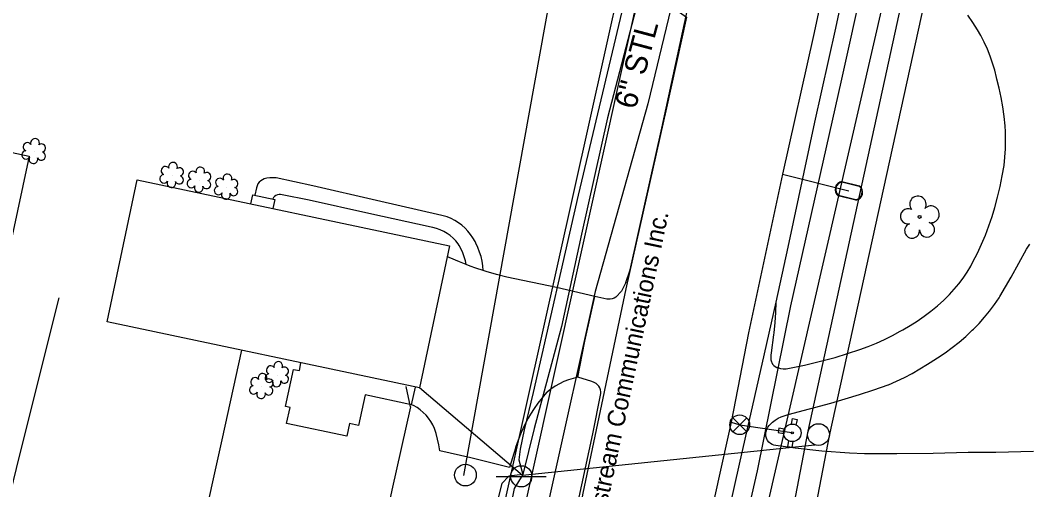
# Model space of a CAD drawing. Extents: x 1614427 to 1617186, y 896524 to 905462.
# Drawn here: x 1616108.7 to 1616337.4, y 899933.8 to 900040.2 of the extents above; entities that cross this region are included whole.
import ezdxf

# ---------------------------------------------------------------- set-up
doc = ezdxf.new("R2010")
doc.units = 0
for name, color, linetype in [('Exist Building', 7, 'Continuous'), ('Exist Other Culture Area Outline', 7, 'Continuous'), ('Exist Other Culture Fence Line', 7, 'Continuous'), ('Exist Other Culture Gate', 7, 'Continuous'), ('Exist Roads Change in Surface', 7, 'Continuous'), ('Exist Roads EOP', 7, 'Continuous'), ('Exist Roads EOP Other', 7, 'Continuous'), ('Exist Roads Soil', 7, 'Continuous'), ('Exist Utilities Gas UG Line SUE LOS B', 7, 'Continuous'), ('Exist Utilities Gas UG Line SUE LOS B Text', 7, 'Continuous'), ('Exist Utilities Other Pole CELL', 7, 'Continuous'), ('Exist Utilities Power UG Cable SUE LOS D', 7, 'Continuous'), ('Exist Utilities Sanitary Sewer UG Line', 7, 'Continuous'), ('Exist Utilities Telephone Pole CELL', 7, 'Continuous'), ('Exist Utilities Telephone UG Cable SUE LOS B', 7, 'Continuous'), ('Exist Utilities Telephone UG Cable SUE LOS B Text', 7, 'Continuous'), ('Exist Utilities Telephone UG Cable SUE LOS C', 7, 'Continuous'), ('Exist Utilities Telephone UG FO SUE LOS B', 7, 'Continuous'), ('Exist Utilities Telephone UG FO SUE LOS D', 7, 'Continuous'), ('Exist Utilities TV UG Cable SUE LOS D', 7, 'Continuous'), ('Exist Utilities TV UG FO Cable SUE LOS D', 7, 'Continuous'), ('Exist Utilities Water Fire Hydrant CELL', 7, 'Continuous'), ('Exist Utilities Water Meter CELL', 7, 'Continuous'), ('Exist Utilities Water UG Line SUE LOS B', 7, 'Continuous'), ('Exist Utilities Water Valve CELL', 7, 'Continuous'), ('Exist Vegetation Shrub CELL', 7, 'Continuous'), ('Exist Vegetation Tree CELL', 7, 'Continuous')]:
    doc.layers.add(name, color=color, linetype=linetype)

msp = doc.modelspace()

# ---------------------------------------------------------------- linework, layer by layer
at = {"layer": 'Exist Building'}
for points in [[(1616071.27, 900021.97), (1616093.97, 900017.07), (1616093.13, 900013.18), (1616110.74, 900009.38), (1616103.94, 899977.86), (1616069.43, 899985.31), (1616062.77, 899954.42), (1616038.96, 899959.55), (1616046.16, 899992.91), (1616046.73, 899992.79), (1616052.96, 900021.67), (1616070.39, 900017.91)], [(1616135.21, 900004.02), (1616205.95, 899989.03), (1616199.14, 899956.86), (1616128.4, 899971.84)]]:
    msp.add_lwpolyline(points, close=True, dxfattribs=at)
at = {"layer": 'Exist Other Culture Area Outline'}
for points in [[(1616213.58, 899983.44), (1616213.5, 899984.51), (1616213.34, 899985.58), (1616213.11, 899986.63), (1616212.79, 899987.65), (1616212.41, 899988.66), (1616211.94, 899989.63), (1616211.75, 899990), (1616211.28, 899990.83), (1616210.74, 899991.63), (1616210.14, 899992.37), (1616209.48, 899993.07), (1616208.76, 899993.7), (1616207.99, 899994.28), (1616207.18, 899994.79), (1616206.33, 899995.22), (1616205.44, 899995.59), (1616204.53, 899995.88), (1616204.23, 899995.96), (1616189.45, 899999.35), (1616175.03, 900002.62), (1616166.69, 900004.43), (1616165.99, 900004.49), (1616165.29, 900004.47), (1616164.6, 900004.38), (1616164.02, 900004.23), (1616163.59, 900004.04), (1616163.2, 900003.78), (1616162.86, 900003.46), (1616162.58, 900003.08), (1616162.37, 900002.66), (1616162.23, 900002.22), (1616161.88, 900000.52)], [(1616161, 899998.55), (1616161.42, 900000.61), (1616166.41, 899999.59), (1616165.98, 899997.5)], [(1616209.77, 899984.79), (1616209.58, 899985.69), (1616209.32, 899986.59), (1616208.99, 899987.47), (1616208.59, 899988.32), (1616208.13, 899989.14), (1616207.91, 899989.49), (1616207.37, 899990.17), (1616206.77, 899990.79), (1616206.11, 899991.36), (1616205.4, 899991.87), (1616204.66, 899992.31), (1616203.87, 899992.68), (1616203.05, 899992.97), (1616202.21, 899993.2), (1616201.85, 899993.27), (1616187.73, 899996.38), (1616174.15, 899999.41), (1616168.09, 900000.63), (1616167.72, 900000.71), (1616167.35, 900000.71), (1616166.98, 900000.63), (1616166.64, 900000.48), (1616166.33, 900000.26), (1616166.08, 899999.97), (1616165.93, 899999.71), (1616165.92, 899999.69)], [(1616197.39, 899953.05), (1616186.86, 899955.29), (1616185.34, 899948.32), (1616183.34, 899948.76), (1616182.74, 899945.9), (1616169.06, 899948.79), (1616169.85, 899952.4), (1616168.82, 899952.64), (1616170.62, 899961.06), (1616171.96, 899960.77), (1616172.31, 899962.54)]]:
    msp.add_lwpolyline(points, dxfattribs=at)
at = {"layer": 'Exist Other Culture Fence Line'}
for points in [[(1615995.66, 899871.23), (1616005.53, 899871.37), (1616016.17, 899871.05), (1616036.11, 899872.2), (1616056.11, 899873.22), (1616091.52, 899874.19), (1616099.74, 899905.33), (1616108.59, 899941.38), (1616117.55, 899977.25)], [(1616197.16, 899952.58), (1616192.91, 899933.65), (1616188.79, 899914.48), (1616169.25, 899918.53), (1616149.56, 899922.98), (1616154.44, 899945.07), (1616158.95, 899965.37)]]:
    msp.add_lwpolyline(points, dxfattribs=at)
at = {"layer": 'Exist Other Culture Gate'}
msp.add_line((1616197.16, 899952.58), (1616196.13, 899957.16), dxfattribs=at)
at = {"layer": 'Exist Roads Change in Surface'}
msp.add_lwpolyline([(1616235.06, 899959.29), (1616236.65, 899967.41), (1616238.04, 899973.86), (1616238.88, 899977.54)], dxfattribs=at)
at = {"layer": 'Exist Roads EOP'}
for points in [[(1616296, 900050.49), (1616293.41, 900038.36), (1616288.61, 900017.08), (1616282.62, 899988.74), (1616279.86, 899976.28), (1616277.27, 899964.58), (1616271.56, 899939.58), (1616266.09, 899914.95)], [(1616245.94, 899980.71), (1616246.9, 899983.65), (1616248.65, 899991.38), (1616254.03, 900015.73), (1616259.81, 900042.21)], [(1616205.3, 899792.94), (1616209.3, 899812.54), (1616214.17, 899835.98), (1616218.35, 899855.7), (1616223.04, 899877.38), (1616228.19, 899900.5), (1616233.45, 899923.29), (1616238.46, 899946.41), (1616240.27, 899955.57)]]:
    msp.add_lwpolyline(points, dxfattribs=at)
at = {"layer": 'Exist Roads EOP Other'}
for points in [[(1616245.94, 899980.71), (1616244.93, 899978.75), (1616243.62, 899977.4), (1616243.23, 899977.17), (1616242.81, 899977.02), (1616242.36, 899976.94), (1616241.91, 899976.94), (1616241.6, 899976.99), (1616238.88, 899977.54), (1616230.24, 899979.61), (1616218.96, 899981.93), (1616216.6, 899982.54), (1616214.26, 899983.22), (1616213.58, 899983.44), (1616211.94, 899983.98), (1616210.63, 899984.44), (1616209.77, 899984.79), (1616208.24, 899985.4), (1616205.88, 899986.44), (1616205.44, 899986.64)], [(1616240.27, 899955.57), (1616240.28, 899956), (1616240.2, 899956.43), (1616240.05, 899956.84), (1616239.82, 899957.21), (1616239.6, 899957.47), (1616239.18, 899957.83), (1616238.71, 899958.11), (1616238.21, 899958.33), (1616235.06, 899959.29), (1616233.98, 899959.02), (1616232.91, 899958.68), (1616231.87, 899958.27), (1616230.86, 899957.78), (1616229.89, 899957.22), (1616228.95, 899956.6), (1616228.07, 899955.91), (1616227.92, 899955.78), (1616226.92, 899954.63), (1616225.98, 899953.43), (1616225.11, 899952.18), (1616224.3, 899950.89), (1616223.81, 899950.03), (1616222.99, 899948.4), (1616222.23, 899946.73), (1616221.55, 899945.03), (1616220.95, 899943.31), (1616220.91, 899943.19), (1616219.54, 899938.85), (1616210.76, 899940.98), (1616203.79, 899942.62), (1616203.58, 899943.94), (1616203.28, 899945.25), (1616202.92, 899946.55), (1616202.54, 899947.63), (1616202.18, 899948.45), (1616201.74, 899949.23), (1616201.23, 899949.96), (1616200.66, 899950.65), (1616200.03, 899951.29), (1616199.35, 899951.87), (1616198.61, 899952.38), (1616197.84, 899952.83), (1616197.39, 899953.05), (1616198.24, 899957.05)]]:
    msp.add_lwpolyline(points, dxfattribs=at)
at = {"layer": 'Exist Roads Soil'}
for points in [[(1616279.86, 899976.28), (1616279.79, 899973.96), (1616279.65, 899971.65), (1616279.44, 899969.35), (1616279.39, 899968.88), (1616278.85, 899964.83), (1616278.75, 899964.31), (1616278.72, 899963.77), (1616278.78, 899963.24), (1616278.91, 899962.73), (1616278.95, 899962.64), (1616279.15, 899962.27), (1616279.42, 899961.96), (1616279.74, 899961.7), (1616280.11, 899961.51), (1616280.31, 899961.44), (1616280.93, 899961.28), (1616281.57, 899961.21), (1616282.22, 899961.21), (1616282.61, 899961.25), (1616286.38, 899962.01), (1616293.34, 899963.77), (1616298.89, 899965.52), (1616300.78, 899966.21), (1616302.65, 899966.97), (1616304.49, 899967.8), (1616306.3, 899968.71), (1616308.07, 899969.68), (1616308.63, 899970), (1616310.29, 899970.96), (1616311.91, 899971.99), (1616313.48, 899973.09), (1616315.01, 899974.25), (1616316.49, 899975.47), (1616317.92, 899976.75), (1616319.22, 899978.02), (1616320.31, 899979.22), (1616321.34, 899980.46), (1616322.3, 899981.76), (1616323.2, 899983.1), (1616324.03, 899984.48), (1616324.52, 899985.39), (1616325.54, 899987.39), (1616326.48, 899989.42), (1616327.35, 899991.48), (1616328.15, 899993.58), (1616328.87, 899995.7), (1616329.49, 899997.76), (1616330.12, 900000.12), (1616330.68, 900002.5), (1616331.17, 900004.9), (1616331.57, 900007.27), (1616331.77, 900009.16), (1616331.89, 900011.06), (1616331.92, 900012.97), (1616331.88, 900014.87), (1616331.8, 900016.24), (1616331.59, 900018.38), (1616331.3, 900020.52), (1616330.94, 900022.64), (1616330.5, 900024.75), (1616329.98, 900026.83), (1616329.89, 900027.18), (1616329.48, 900028.83), (1616329, 900030.46), (1616328.44, 900032.07), (1616327.81, 900033.65), (1616327.1, 900035.2), (1616326.32, 900036.71), (1616325.58, 900038), (1616324.51, 900039.69), (1616323.37, 900041.33)], [(1616338.28, 899942.46), (1616329.69, 899942.24), (1616323.42, 899942.22), (1616315.55, 899942.02), (1616307.31, 899941.91), (1616299.94, 899941.93), (1616296.55, 899942.09), (1616290.28, 899942.48), (1616284.25, 899943.16), (1616279.88, 899943.82), (1616279.45, 899943.89), (1616279.03, 899944.04), (1616278.65, 899944.27), (1616278.31, 899944.55), (1616278.03, 899944.9), (1616277.93, 899945.07), (1616277.74, 899945.47), (1616277.63, 899945.9), (1616277.6, 899946.33), (1616277.65, 899946.77), (1616277.71, 899947), (1616277.86, 899947.49), (1616278.09, 899947.94), (1616278.39, 899948.36), (1616278.6, 899948.58), (1616279.15, 899949.1), (1616279.75, 899949.57), (1616280.4, 899949.96), (1616281.09, 899950.29), (1616281.31, 899950.37), (1616282.65, 899950.85), (1616292.32, 899953.42), (1616295.6, 899954.34), (1616298.86, 899955.33), (1616302.1, 899956.4), (1616305.31, 899957.54), (1616305.37, 899957.56), (1616307.21, 899958.36), (1616309.02, 899959.22), (1616310.79, 899960.15), (1616312.53, 899961.15), (1616314.23, 899962.22), (1616314.84, 899962.62), (1616316.54, 899963.67), (1616318.21, 899964.8), (1616319.83, 899965.98), (1616321.4, 899967.23), (1616322.92, 899968.54), (1616324.38, 899969.91), (1616324.64, 899970.16), (1616325.92, 899971.48), (1616327.15, 899972.85), (1616328.31, 899974.28), (1616329.41, 899975.75), (1616330.45, 899977.27), (1616330.63, 899977.56), (1616333.18, 899981.97), (1616336.63, 899988.33), (1616337.44, 899989.43)]]:
    msp.add_lwpolyline(points, dxfattribs=at)
at = {"layer": 'Exist Utilities Gas UG Line SUE LOS B'}
msp.add_lwpolyline([(1616259.71, 900057.93), (1616250.88, 900021.2), (1616238.93, 899978.7), (1616228.95, 899933.49), (1616219.3, 899889.35), (1616212.67, 899859.04), (1616204.29, 899817.31), (1616203.95, 899815.38), (1616203.55, 899813.6), (1616189.66, 899759.77), (1616184.68, 899736.3), (1616178.09, 899708.89), (1616173.26, 899694.29), (1616195.98, 899689.93), (1616222.3, 899683.81), (1616229.69, 899682.98), (1616223.1, 899656.86), (1616211.93, 899614.15)], dxfattribs=at)
at = {"layer": 'Exist Utilities Other Pole CELL'}
for centre in [(1616289.55, 899946.27), (1616209.57, 899937.1)]:
    msp.add_circle(centre, 2.46, dxfattribs=at)
at = {"layer": 'Exist Utilities Power UG Cable SUE LOS D'}
for points in [[(1616209.19, 899937.02), (1616231.07, 900057.84), (1616239.4, 900119.96)], [(1616223.84, 899608.14), (1616243.67, 899715.3), (1616271.05, 899862.72), (1616287.19, 899947.04), (1616314.39, 900071.71)], [(1616288.75, 899943.85), (1616222.5, 899936.97), (1616199.14, 899956.86)]]:
    msp.add_lwpolyline(points, dxfattribs=at)
at = {"layer": 'Exist Utilities Sanitary Sewer UG Line'}
msp.add_line((1616305.32, 900049.13), (1616249.82, 899808.06), dxfattribs=at)
at = {"layer": 'Exist Utilities Telephone Pole CELL'}
for p, q in [((1616216.54, 899936.81), (1616227.87, 899936.81)), ((1616222.21, 899936.81), (1616222.21, 899936.81))]:
    msp.add_line(p, q, dxfattribs=at)
msp.add_circle((1616222.21, 899936.81), 2.41, dxfattribs=at)
at = {"layer": 'Exist Utilities Telephone UG Cable SUE LOS B'}
msp.add_lwpolyline([(1616244.2, 900051.3), (1616246.59, 900050.21), (1616259.64, 900040.88), (1616255.13, 900020.34), (1616245.89, 899979.28), (1616236.15, 899932.96), (1616228.25, 899887.03), (1616225.86, 899878.36), (1616225.28, 899877.24), (1616224.21, 899877.03), (1616215.14, 899879.61), (1616210.82, 899880.03)], dxfattribs=at)
at = {"layer": 'Exist Utilities Telephone UG Cable SUE LOS C'}
for points in [[(1616244.2, 900051.3), (1616244.73, 900049.23), (1616245.7, 900046.66), (1616245.59, 900044.54), (1616245.01, 900042.19), (1616235.08, 900000.57), (1616224.91, 899955.81), (1616222.86, 899947.34), (1616221.96, 899942.94), (1616221.67, 899940.52), (1616222.54, 899937.23)], [(1616244.2, 900051.3), (1616246.87, 900049.04), (1616248.01, 900048.01), (1616248.81, 900046.18), (1616248.64, 900044.4), (1616241.75, 900018.08), (1616235.9, 899991.68), (1616231.37, 899970.75), (1616225.16, 899947.64), (1616222.54, 899937.23)], [(1616222.54, 899937.23), (1616219.41, 899936.82), (1616217.81, 899935.16), (1616217.24, 899932.87), (1616214.37, 899919.89), (1616210.87, 899902.37), (1616209.07, 899893.58), (1616207.59, 899885.04), (1616207.79, 899882.84), (1616208.7, 899881.84), (1616210.82, 899880.03)], [(1616222.54, 899937.23), (1616220.65, 899934.06), (1616215.55, 899908.65), (1616212.05, 899892.35), (1616210.73, 899885.56), (1616211, 899884.26), (1616210.82, 899880.03)]]:
    msp.add_lwpolyline(points, dxfattribs=at)
at = {"layer": 'Exist Utilities Telephone UG FO SUE LOS B'}
msp.add_lwpolyline([(1616381.89, 900419.08), (1616372.74, 900375.18), (1616361.31, 900327.32), (1616353.34, 900285.35), (1616344.78, 900239.81), (1616332.62, 900198.17), (1616325.55, 900164.34), (1616315.15, 900117.57), (1616305.05, 900073.25), (1616294.6, 900026.16), (1616283.17, 899975.46), (1616275.63, 899938.03), (1616264.27, 899888.11), (1616255.84, 899848.11), (1616247.08, 899816.75), (1616242.07, 899803.13), (1616239.49, 899790.4), (1616238.03, 899772.42), (1616232.38, 899741.15), (1616223.26, 899694.54), (1616214.77, 899656.74), (1616205.17, 899614.27)], dxfattribs=at)
at = {"layer": 'Exist Utilities Telephone UG FO SUE LOS D'}
msp.add_lwpolyline([(1616147.32, 899610.59), (1616176.63, 899742.88), (1616219.92, 899937.4), (1616266.21, 900145.35)], dxfattribs=at)
at = {"layer": 'Exist Utilities TV UG Cable SUE LOS D'}
msp.add_lwpolyline([(1616228.85, 899607.89), (1616275.98, 899862.3), (1616292.03, 899946), (1616319.37, 900070.73), (1616351.28, 900220.72)], dxfattribs=at)
at = {"layer": 'Exist Utilities TV UG FO Cable SUE LOS D'}
msp.add_lwpolyline([(1616152.19, 899610.51), (1616181.4, 899742.23), (1616224.51, 899936.62), (1616270.68, 900144.79), (1616313.06, 900339.79), (1616354.51, 900530.51), (1616387.28, 900682.32), (1616420.05, 900834.14), (1616462.24, 901026.32), (1616489.27, 901166.41), (1616544.61, 901400.99), (1616575.34, 901543.24), (1616671.95, 901701.27)], dxfattribs=at)
at = {"layer": 'Exist Utilities Water Fire Hydrant CELL'}
msp.add_line((1616283.62, 899946.66), (1616283.62, 899946.66), dxfattribs=at)
msp.add_line((1616283.62, 899946.66), (1616283.62, 899946.66), dxfattribs=at)
for points in [[(1616283.45, 899948.63), (1616283.67, 899949.9), (1616284.68, 899949.72), (1616284.45, 899948.43)], [(1616283.45, 899948.63), (1616283.67, 899949.9), (1616284.68, 899949.72), (1616284.45, 899948.43)], [(1616281.83, 899947.49), (1616280.56, 899947.72), (1616280.38, 899946.71), (1616281.65, 899946.49)], [(1616281.83, 899947.49), (1616280.56, 899947.72), (1616280.38, 899946.71), (1616281.65, 899946.49)], [(1616282.78, 899944.86), (1616282.56, 899943.59), (1616283.57, 899943.42), (1616283.8, 899944.71)], [(1616282.78, 899944.86), (1616282.56, 899943.59), (1616283.57, 899943.42), (1616283.8, 899944.71)]]:
    msp.add_lwpolyline(points, dxfattribs=at)
for radius in [1.98, 1.98, 0.243, 0.243]:
    msp.add_circle((1616283.62, 899946.66), radius, dxfattribs=at)
at = {"layer": 'Exist Utilities Water Meter CELL'}
msp.add_line((1616296.44, 900001.51), (1616296.44, 900001.51), dxfattribs=at)
for points in [[(1616294.83, 900003.52), (1616298.79, 900002.54)], [(1616294.87, 900003.65), (1616298.82, 900002.68)], [(1616298.01, 899999.38), (1616294.03, 900000.36)], [(1616298.04, 899999.51), (1616294.06, 900000.49)]]:
    msp.add_lwpolyline(points, dxfattribs=at)
for centre, radius, start, end in [((1616295.17, 900001.82), 1.86, 99.3435, 232.1449), ((1616295.18, 900001.82), 1.73, 101.4664, 229.9478), ((1616297.69, 900001.21), 1.86, 279.8138, 52.4739), ((1616297.7, 900001.2), 1.73, 281.2926, 51.0383)]:
    msp.add_arc(centre, radius, start, end, dxfattribs=at)
at = {"layer": 'Exist Utilities Water UG Line SUE LOS B'}
msp.add_line((1616281.36, 900005.29), (1616296.44, 900001.51), dxfattribs=at)
for points in [[(1616373.54, 900426.18), (1616364.03, 900380.59), (1616354.08, 900334.27), (1616344.58, 900294.92), (1616338.25, 900266.44), (1616335.91, 900255.64), (1616329.08, 900224.67), (1616321.8, 900194.38), (1616312.34, 900147.74), (1616304.15, 900111.94), (1616298.97, 900086.16), (1616288.43, 900036.76), (1616281.36, 900005.29), (1616273.73, 899969.37), (1616269.73, 899949.09), (1616263.66, 899921.5), (1616252.3, 899872.96), (1616246.68, 899847.05), (1616246.28, 899844.64), (1616235.9, 899798.65), (1616224.75, 899745.7), (1616213.77, 899696.35), (1616205.16, 899658.03), (1616191.69, 899595.33)], [(1616269.73, 899949.09), (1616271.7, 899948.5), (1616283.51, 899946.71)]]:
    msp.add_lwpolyline(points, dxfattribs=at)
at = {"layer": 'Exist Utilities Water Valve CELL'}
msp.add_lwpolyline([(1616273.28, 899950.08), (1616270.13, 899946.93), (1616271.7, 899948.5), (1616273.28, 899946.93), (1616270.13, 899950.08)], dxfattribs=at)
msp.add_circle((1616271.7, 899948.5), 2.23, dxfattribs=at)
at = {"layer": 'Exist Vegetation Shrub CELL'}
for p, q in [((1616111.85, 900010.34), (1616111.85, 900010.34)), ((1616143.11, 900004.94), (1616143.11, 900004.94)), ((1616149.3, 900003.87), (1616149.3, 900003.87)), ((1616155.44, 900002.28), (1616155.44, 900002.28)), ((1616166.94, 899959.77), (1616166.94, 899959.77)), ((1616163.39, 899957.1), (1616163.39, 899957.1))]:
    msp.add_line(p, q, dxfattribs=at)
for centre, radius, start, end in [((1616110.37, 900011.47), 0.968, 35.8908, 245.4216), ((1616112.08, 900012.38), 0.99, 334.8391, 200.4717), ((1616113.52, 900011.21), 0.929, 284.4567, 126.0861), ((1616110.05, 900009.64), 0.955, 95.1099, 327.9534), ((1616111.72, 900008.66), 0.984, 151.2797, 21.387), ((1616113.49, 900009.41), 0.937, 204.9913, 73.4601), ((1616141.62, 900006.07), 0.968, 35.8908, 245.4216), ((1616143.34, 900006.98), 0.99, 334.8391, 200.4717), ((1616149.52, 900005.91), 0.99, 334.8391, 200.4717), ((1616141.31, 900004.24), 0.955, 95.1099, 327.9534), ((1616144.74, 900004.01), 0.937, 204.9913, 73.4601), ((1616144.78, 900005.81), 0.929, 284.4567, 126.0861), ((1616147.81, 900005), 0.968, 35.8908, 245.4216), ((1616150.97, 900004.74), 0.929, 284.4567, 126.0861), ((1616155.67, 900004.32), 0.99, 334.8391, 200.4717), ((1616142.98, 900003.26), 0.984, 151.2797, 21.387), ((1616147.5, 900003.17), 0.955, 95.1099, 327.9534), ((1616149.17, 900002.19), 0.984, 151.2797, 21.387), ((1616150.93, 900002.94), 0.937, 204.9913, 73.4601), ((1616153.64, 900001.57), 0.955, 95.1099, 327.9534), ((1616153.96, 900003.4), 0.968, 35.8908, 245.4216), ((1616157.08, 900001.35), 0.937, 204.9913, 73.4601), ((1616157.11, 900003.15), 0.929, 284.4567, 126.0861), ((1616155.31, 900000.59), 0.984, 151.2797, 21.387), ((1616165.46, 899960.9), 0.968, 35.8908, 245.4216), ((1616167.17, 899961.82), 0.99, 334.8391, 200.4717), ((1616168.61, 899960.64), 0.929, 284.4567, 126.0861), ((1616161.91, 899958.22), 0.968, 35.8908, 245.4216), ((1616163.62, 899959.14), 0.99, 334.8391, 200.4717), ((1616165.14, 899959.07), 0.955, 95.1099, 327.9534), ((1616165.07, 899957.97), 0.929, 284.4567, 126.0861), ((1616168.58, 899958.85), 0.937, 204.9913, 73.4601), ((1616161.59, 899956.39), 0.955, 95.1099, 327.9534), ((1616165.03, 899956.17), 0.937, 204.9913, 73.4601), ((1616166.81, 899958.09), 0.984, 151.2797, 21.387), ((1616163.27, 899955.41), 0.984, 151.2797, 21.387)]:
    msp.add_arc(centre, radius, start, end, dxfattribs=at)
at = {"layer": 'Exist Vegetation Tree CELL'}
msp.add_line((1616312.46, 899995.6), (1616312.46, 899995.6), dxfattribs=at)
msp.add_circle((1616312.46, 899995.6), 0.326, dxfattribs=at)
for centre, radius, start, end in [((1616312.07, 899998.47), 1.86, 330.1651, 219.7134), ((1616315.01, 899996.19), 1.9, 257.1011, 134.1999), ((1616309.85, 899995.75), 1.73, 62.6636, 279.3457), ((1616310.75, 899992.48), 1.69, 111.5671, 6.231), ((1616314.13, 899992.7), 1.7, 181.2822, 74.56)]:
    msp.add_arc(centre, radius, start, end, dxfattribs=at)

# ---------------------------------------------------------------- texts
at = {"layer": 'Exist Utilities Gas UG Line SUE LOS B Text'}
msp.add_text('6" STL', height=5, rotation=75.0725, dxfattribs=at).set_placement((1616248.11, 900019.79))
at = {"layer": 'Exist Utilities Telephone UG Cable SUE LOS B Text'}
msp.add_text('Windstream Communications Inc.', height=4, rotation=78.1235, dxfattribs=at).set_placement((1616239.19, 899918.28))

doc.saveas('drawing.dxf')
